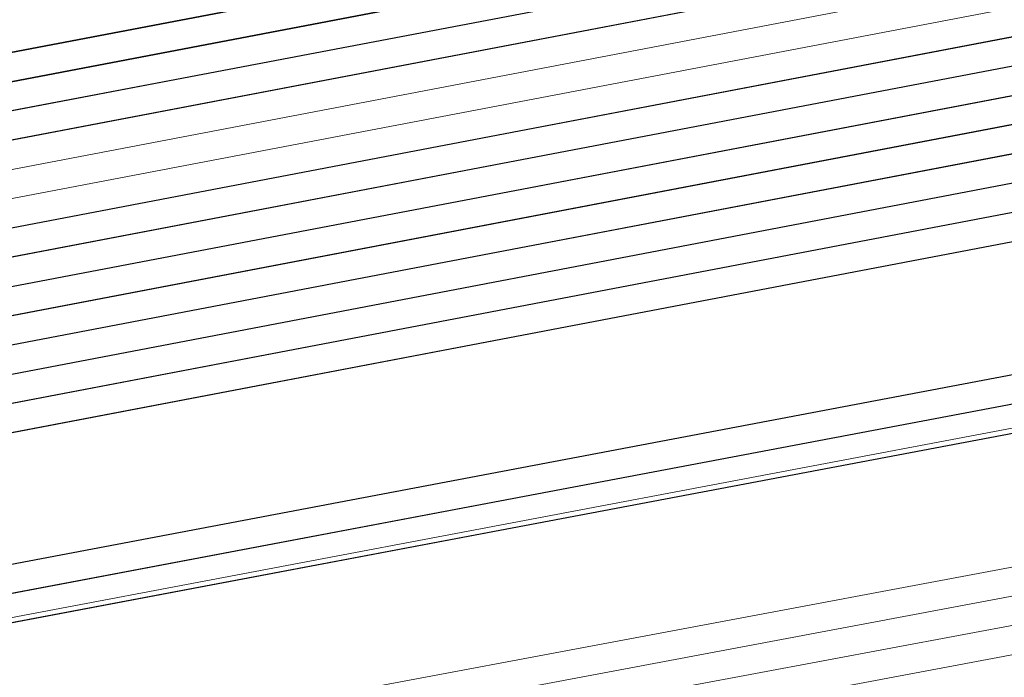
# Model space of a CAD drawing. Header units: metres. Extents: x -502 to 161, y -108 to 174.
# Tile 367 of 656: x -139.7 to -137.99, y -30.75 to -29.61. Entities that reach past the tile are written whole.
import ezdxf

# ---------------------------------------------------------------- set-up
doc = ezdxf.new("R2010")
doc.units = ezdxf.units.M
doc.header["$LTSCALE"] = 0.1
for name, color, linetype in [('BRI31-005.05-5p02-Koordinierung Lageplan 4. BA ZOB West 2022-06-15', 7, 'Continuous'), ('BRI31-005.06-5f07-Koordinierung Lageplan 4. BA ZOB Fernbusbahnh', 7, 'Continuous'), ('BRI32-005.02-5f05-Koordinierung Schemaplan 4 BA ZOB Teilbereich', 7, 'Continuous'), ('BRI32-005.03-5f06-Koordinierung Schemaplan 4 BA ZOB Teilbereich 2 Ost - Bahnhofsallee 2023-01-21', 7, 'Continuous')]:
    doc.layers.add(name, color=color, linetype=linetype)

msp = doc.modelspace()

# ---------------------------------------------------------------- linework, layer by layer
at = {"layer": 'BRI31-005.05-5p02-Koordinierung Lageplan 4. BA ZOB West 2022-06-15', "color": 190, "linetype": 'Continuous', "lineweight": 35, "true_color": 0x7f00ff, "transparency": 33554687, "flags": 128}
for points in [[(-55.7007, -13.3634), (-59.4327, -13.9934), (-61.4087, -14.3464), (-62.2647, -14.4984), (-62.6667, -14.5974), (-62.8907, -14.7334), (-63.5967, -15.2334), (-64.4177, -15.8004), (-64.8657, -15.8864), (-69.7037, -16.7484), (-75.4637, -17.6884), (-81.7337, -18.6534), (-88.9077, -20.0034), (-93.6827, -20.7334), (-98.9647, -21.6334), (-104.5957, -22.9234), (-121.8907, -26.2934), (-126.8117, -27.2034), (-150.4477, -31.7134), (-157.1307, -33.0134), (-162.7687, -32.1234), (-174.7807, -30.4434), (-178.1477, -29.6134), (-179.1357, -29.4334)], [(-93.6747, -20.7824), (-98.9547, -21.6824), (-104.5847, -22.9724), (-121.8807, -26.3424), (-126.8027, -27.2524), (-150.4387, -31.7624), (-150.7407, -31.8214), (-157.1297, -33.0644), (-162.7757, -32.1724), (-174.7877, -30.4934), (-178.1567, -29.6624), (-179.1357, -29.4844)]]:
    msp.add_lwpolyline(points, dxfattribs=at)
at = {"layer": 'BRI31-005.05-5p02-Koordinierung Lageplan 4. BA ZOB West 2022-06-15', "color": 250, "linetype": 'Continuous', "lineweight": 25, "true_color": 0x333333, "transparency": 33554687, "flags": 128}
for points in [[(-179.1357, -29.7394), (-178.2047, -29.9074), (-176.5237, -30.3244), (-174.8367, -30.8434), (-162.8247, -32.5154), (-157.1227, -33.4214), (-150.6707, -32.1644), (-150.3757, -32.1054), (-126.7397, -27.5954), (-121.8107, -26.6854), (-104.5117, -23.3154), (-93.6067, -21.1744), (-88.8337, -20.4444), (-81.6527, -19.0944), (-75.3827, -18.1294), (-69.6317, -17.1894), (-64.2647, -16.2324), (-63.2977, -15.6984), (-62.6077, -15.0894), (-62.1947, -14.8414), (-59.6597, -14.3864), (-59.3767, -14.3364), (-55.6447, -13.7064)], [(-55.6367, -13.7554), (-59.3687, -14.3854), (-59.6507, -14.4354), (-62.1767, -14.8894), (-62.5777, -15.1304), (-63.2687, -15.7394), (-64.2477, -16.2804), (-69.6237, -17.2384), (-75.3737, -18.1784), (-81.6437, -19.1434), (-88.8257, -20.4934), (-93.5977, -21.2234), (-104.5017, -23.3644), (-121.8007, -26.7344), (-126.7307, -27.6444), (-150.3667, -32.1544), (-150.6607, -32.2134), (-157.1217, -33.4724), (-162.8317, -32.5644), (-174.8437, -30.8934), (-176.5357, -30.3734), (-178.2147, -29.9564), (-179.1357, -29.7904)], [(-55.6287, -13.8044), (-59.3607, -14.4344), (-59.6427, -14.4844), (-62.1587, -14.9374), (-62.5477, -15.1714), (-63.2397, -15.7804), (-64.2307, -16.3284), (-69.6157, -17.2874), (-75.3647, -18.2274), (-81.6347, -19.1924), (-88.8177, -20.5424), (-93.5887, -21.2724), (-104.4917, -23.4134), (-121.7907, -26.7834), (-126.7217, -27.6934), (-150.3577, -32.2034), (-150.6507, -32.2624), (-157.1207, -33.5234), (-162.8387, -32.6134), (-174.8507, -30.9434), (-176.5477, -30.4224), (-178.2247, -30.0054), (-179.1357, -29.8414)], [(-55.6207, -13.8534), (-59.3527, -14.4834), (-59.6277, -14.5324), (-62.1407, -14.9854), (-62.5177, -15.2124), (-63.2107, -15.8214), (-64.2137, -16.3764), (-69.6077, -17.3364), (-75.3557, -18.2764), (-81.6257, -19.2414), (-88.8097, -20.5914), (-93.5797, -21.3214), (-104.4817, -23.4624), (-121.7807, -26.8324), (-126.7127, -27.7424), (-150.3487, -32.2524), (-150.6407, -32.3114), (-157.1197, -33.5744), (-162.8457, -32.6624), (-174.8577, -30.9934), (-176.5597, -30.4714), (-178.2347, -30.0544), (-179.1357, -29.8924)], [(-55.6127, -13.9024), (-59.3447, -14.5324), (-59.6247, -14.5824), (-62.1227, -15.0334), (-62.4877, -15.2534), (-63.1817, -15.8624), (-64.1967, -16.4244), (-69.5997, -17.3854), (-75.3467, -18.3254), (-81.6167, -19.2904), (-88.8017, -20.6404), (-93.5707, -21.3704), (-104.4717, -23.5114), (-121.7707, -26.8814), (-126.7037, -27.7914), (-150.3397, -32.3014), (-150.6307, -32.3604), (-157.1187, -33.6254), (-162.8527, -32.7114), (-174.8647, -31.0434), (-176.5717, -30.5204), (-178.2447, -30.1034), (-179.1357, -29.9434)], [(-55.6047, -13.9514), (-59.3367, -14.5814), (-62.1047, -15.0814), (-62.4577, -15.2944), (-63.1527, -15.9034), (-64.1797, -16.4724), (-69.5917, -17.4344), (-75.3377, -18.3744), (-81.6077, -19.3394), (-88.7937, -20.6894), (-93.5617, -21.4194), (-104.4617, -23.5604), (-121.7607, -26.9304), (-126.6947, -27.8404), (-150.3307, -32.3504), (-150.6207, -32.4094), (-157.1177, -33.6764), (-162.8597, -32.7604), (-174.8717, -31.0934), (-176.5837, -30.5694), (-178.2547, -30.1524), (-179.1357, -29.9944)], [(-56.5667, -14.3244), (-56.9487, -14.6244), (-57.8377, -15.3484), (-58.3257, -15.4954), (-59.9937, -15.7044), (-61.6697, -15.9144), (-63.7887, -16.4534), (-69.5837, -17.4834), (-75.3287, -18.4234), (-81.5687, -19.5644), (-84.6457, -20.1594), (-93.6297, -21.6994), (-104.3877, -23.8594), (-121.7187, -27.1554), (-122.6217, -27.3224), (-126.1537, -27.9814), (-137.6357, -30.1594), (-150.2927, -32.5534), (-151.8867, -32.8594), (-157.0417, -33.8394), (-163.2567, -32.9244), (-174.3647, -31.3244), (-178.3997, -30.6854)], [(-56.5467, -14.3734), (-56.9177, -14.6634), (-57.8137, -15.3934), (-58.3107, -15.5434), (-58.9957, -15.6304), (-59.9877, -15.7544), (-61.6607, -15.9634), (-63.7777, -16.5024), (-69.5757, -17.5324), (-75.3197, -18.4724), (-81.5597, -19.6134), (-84.6367, -20.2084), (-93.6207, -21.7484), (-104.3777, -23.9084), (-121.7097, -27.2044), (-122.6127, -27.3714), (-126.1447, -28.0304), (-137.6267, -30.2084), (-150.2837, -32.6024), (-151.8777, -32.9084), (-157.0407, -33.8904), (-163.2637, -32.9734), (-174.3717, -31.3734), (-178.4067, -30.7344)], [(-56.5277, -14.4214), (-56.8867, -14.7024), (-57.7897, -15.4384), (-58.2967, -15.5914), (-58.9897, -15.6804), (-59.9817, -15.8044), (-61.6517, -16.0124), (-63.7667, -16.5514), (-69.5677, -17.5814), (-75.3107, -18.5214), (-81.5507, -19.6624), (-84.6277, -20.2574), (-93.6117, -21.7974), (-104.3677, -23.9574), (-121.7007, -27.2534), (-122.6037, -27.4204), (-126.1357, -28.0794), (-137.6177, -30.2574), (-150.2747, -32.6514), (-151.8687, -32.9574), (-154.1107, -33.3844)], [(-62.5057, -14.9114), (-62.7017, -15.0274), (-63.4007, -15.5204), (-64.2987, -16.1364), (-69.6477, -17.0914), (-75.4007, -18.0314), (-81.6707, -18.9964), (-88.8497, -20.3464), (-93.6247, -21.0764), (-104.5317, -23.2174), (-121.8307, -26.5874), (-126.7577, -27.4974), (-150.3937, -32.0074), (-150.6907, -32.0664), (-157.1247, -33.3194), (-162.8107, -32.4174), (-174.8227, -30.7434), (-176.4997, -30.2264), (-178.1847, -29.8094), (-179.1357, -29.6374)], [(-62.4797, -14.9544), (-62.6747, -15.0694), (-63.3727, -15.5614), (-64.2817, -16.1844), (-69.6397, -17.1404), (-75.3917, -18.0804), (-81.6617, -19.0454), (-88.8417, -20.3954), (-93.6157, -21.1254), (-104.5217, -23.2664), (-121.8207, -26.6364), (-126.7487, -27.5464), (-150.3847, -32.0564), (-150.6807, -32.1154), (-157.1237, -33.3704), (-162.8177, -32.4664), (-174.8297, -30.7934), (-176.5117, -30.2754), (-178.1947, -29.8584), (-179.1357, -29.6884)], [(-93.6667, -20.8314), (-98.9447, -21.7314), (-104.5737, -23.0214), (-121.8707, -26.3914), (-126.7937, -27.3014), (-150.4297, -31.8114), (-150.7307, -31.8704), (-157.1287, -33.1154), (-162.7827, -32.2214), (-174.7947, -30.5434), (-178.1657, -29.7114), (-179.1357, -29.5354)], [(-93.6587, -20.8804), (-98.9347, -21.7804), (-104.5627, -23.0704), (-121.8607, -26.4404), (-126.7847, -27.3504), (-150.4207, -31.8604), (-150.7207, -31.9194), (-157.1277, -33.1664), (-162.7897, -32.2704), (-174.8017, -30.5934), (-178.1747, -29.7604), (-179.1357, -29.5864)]]:
    msp.add_lwpolyline(points, dxfattribs=at)
at = {"layer": 'BRI31-005.05-5p02-Koordinierung Lageplan 4. BA ZOB West 2022-06-15', "color": 7, "linetype": 'Continuous', "lineweight": 13, "transparency": 33554687, "flags": 128}
for points in [[(-61.4667, -16.5364), (-61.8967, -16.5874), (-64.8047, -17.0724), (-67.0677, -17.3534), (-81.2107, -19.8354), (-82.4137, -20.0454), (-83.9977, -20.3754), (-88.8717, -21.3944), (-93.5607, -22.0544), (-96.7847, -22.7254), (-98.7487, -23.1054), (-104.2927, -24.2564), (-104.8637, -24.3634), (-122.5617, -27.6464), (-126.0927, -28.3114), (-137.5747, -30.4814), (-151.2867, -33.0514), (-152.1117, -33.2054), (-156.9627, -34.1054), (-163.4867, -33.2114), (-174.4007, -31.5814), (-178.4277, -30.8814)], [(-61.4607, -16.5864), (-61.8897, -16.6374), (-64.7977, -17.1214), (-67.0607, -17.4024), (-81.2017, -19.8844), (-82.4047, -20.0944), (-83.9877, -20.4244), (-88.8627, -21.4434), (-93.5517, -22.1034), (-96.7747, -22.7744), (-98.7387, -23.1544), (-104.2827, -24.3054), (-104.8547, -24.4124), (-122.5527, -27.6954), (-126.0837, -28.3604), (-137.5657, -30.5304), (-151.2777, -33.1004), (-152.1027, -33.2544), (-156.9617, -34.1564), (-163.4937, -33.2604), (-174.4077, -31.6304), (-178.4347, -30.9304)], [(-178.4417, -30.9794), (-174.4147, -31.6794), (-163.5007, -33.3094), (-156.9607, -34.2074), (-152.0937, -33.3034), (-151.2687, -33.1494), (-137.5567, -30.5794), (-126.0747, -28.4094), (-122.5437, -27.7444), (-104.8457, -24.4614), (-104.2727, -24.3544), (-98.7287, -23.2034), (-96.7647, -22.8234), (-93.5427, -22.1524), (-88.8537, -21.4924), (-83.9777, -20.4734), (-82.3957, -20.1434), (-81.1927, -19.9334), (-67.0537, -17.4514), (-64.7907, -17.1704), (-61.8827, -16.6874), (-61.4547, -16.6364)], [(-61.4487, -16.6864), (-61.8757, -16.7374), (-64.7837, -17.2194), (-67.0467, -17.5004), (-81.1837, -19.9824), (-82.3867, -20.1924), (-83.9677, -20.5224), (-88.8447, -21.5414), (-93.5337, -22.2014), (-96.7547, -22.8724), (-98.7187, -23.2524), (-104.2627, -24.4034), (-104.8367, -24.5104), (-122.5347, -27.7934), (-126.0657, -28.4584), (-137.5477, -30.6284), (-151.2597, -33.1984), (-152.0847, -33.3524), (-156.9597, -34.2584), (-163.5077, -33.3584), (-174.4217, -31.7284), (-178.4487, -31.0284)]]:
    msp.add_lwpolyline(points, dxfattribs=at)
at = {"layer": 'BRI31-005.05-5p02-Koordinierung Lageplan 4. BA ZOB West 2022-06-15', "color": 251, "linetype": 'Continuous', "lineweight": 13, "true_color": 0x5b5b5b, "transparency": 33554687, "flags": 128}
for points in [[(-93.6507, -20.9294), (-98.8777, -21.8214), (-104.5517, -23.1194), (-121.8507, -26.4894), (-126.7757, -27.3994), (-150.4117, -31.9094), (-150.7107, -31.9684), (-157.1267, -33.2174), (-162.7967, -32.3194), (-174.8087, -30.6434), (-176.5547, -29.7624), (-176.4667, -28.8414), (-176.3907, -28.5144)], [(-93.6427, -20.9784), (-98.9147, -21.8784), (-104.5407, -23.1684), (-121.8407, -26.5384), (-126.7667, -27.4484), (-150.4027, -31.9584), (-150.7007, -32.0174), (-157.1257, -33.2684), (-162.8037, -32.3684), (-174.8157, -30.6934), (-176.6607, -29.8214), (-176.5657, -28.8254), (-176.4877, -28.4914)]]:
    msp.add_lwpolyline(points, dxfattribs=at)
at = {"layer": 'BRI31-005.05-5p02-Koordinierung Lageplan 4. BA ZOB West 2022-06-15', "color": 35, "linetype": 'Continuous', "lineweight": 13, "true_color": 0x99724c, "transparency": 33554687, "flags": 128}
msp.add_lwpolyline([(-93.6127, -21.7884), (-104.3697, -23.9484), (-121.7017, -27.2444), (-122.6047, -27.4114), (-126.1367, -28.0704), (-137.6187, -30.2484), (-150.2757, -32.6424), (-151.8707, -32.9484), (-154.1167, -33.3754), (-154.2567, -33.5434), (-154.3317, -33.7634), (-154.1997, -34.4534), (-153.5657, -37.8804), (-153.2087, -40.8104), (-153.0367, -41.2454), (-151.5157, -44.7774), (-150.4287, -47.2014), (-149.9687, -47.5874), (-147.5347, -48.6044)], dxfattribs=at)
at = {"layer": 'BRI31-005.05-5p02-Koordinierung Lageplan 4. BA ZOB West 2022-06-15', "color": 116, "linetype": 'Continuous', "lineweight": 13, "true_color": 0x007f3f, "transparency": 33554687, "flags": 128}
for points in [[(-126.7577, -27.4974), (-150.3927, -32.0074), (-150.6917, -32.0664), (-157.1247, -33.3194), (-162.8117, -32.4184), (-174.8387, -30.7404), (-176.6607, -29.8214), (-176.5657, -28.8254), (-176.4877, -28.4914), (-176.2937, -28.5374), (-176.3677, -28.8574), (-176.4487, -29.7034), (-174.7787, -30.5464), (-162.7817, -32.2204), (-157.1287, -33.1154), (-150.7297, -31.8704), (-150.4307, -31.8114), (-126.7937, -27.3014)], [(-126.7487, -27.5464), (-150.3837, -32.0564), (-150.6817, -32.1154), (-157.1237, -33.3704), (-162.8187, -32.4674), (-174.8447, -30.7904), (-176.7667, -29.8814), (-176.6647, -28.8094), (-176.5847, -28.4684), (-176.3907, -28.5144), (-176.4667, -28.8414), (-176.5547, -29.7614), (-174.7867, -30.5964), (-162.7887, -32.2694), (-157.1277, -33.1664), (-150.7197, -31.9194), (-150.4217, -31.8604), (-126.7847, -27.3504)]]:
    msp.add_lwpolyline(points, dxfattribs=at)
at = {"layer": 'BRI31-005.06-5f07-Koordinierung Lageplan 4. BA ZOB Fernbusbahnh', "color": 190, "linetype": 'Continuous', "lineweight": 30, "true_color": 0x7f00ff, "transparency": 33554687, "flags": 128}
for points in [[(-55.7007, -13.3634), (-59.4327, -13.9934), (-61.4087, -14.3464), (-62.2647, -14.4984), (-62.6667, -14.5974), (-62.8907, -14.7334), (-63.5967, -15.2334), (-64.4177, -15.8004), (-64.8657, -15.8864), (-69.7037, -16.7484), (-75.4637, -17.6884), (-81.7337, -18.6534), (-88.9077, -20.0034), (-93.6827, -20.7334), (-98.9647, -21.6334), (-104.5957, -22.9234), (-121.8907, -26.2934), (-126.8117, -27.2034), (-150.4477, -31.7134), (-157.1307, -33.0134), (-162.7687, -32.1234), (-174.7807, -30.4434), (-178.1477, -29.6134), (-179.1357, -29.4334)], [(-93.6747, -20.7824), (-98.9547, -21.6824), (-104.5847, -22.9724), (-121.8807, -26.3424), (-126.8027, -27.2524), (-150.4387, -31.7624), (-150.7407, -31.8214), (-157.1297, -33.0644), (-162.7757, -32.1724), (-174.7877, -30.4934), (-178.1567, -29.6624), (-179.1357, -29.4844)]]:
    msp.add_lwpolyline(points, dxfattribs=at)
at = {"layer": 'BRI31-005.06-5f07-Koordinierung Lageplan 4. BA ZOB Fernbusbahnh', "color": 250, "linetype": 'Continuous', "lineweight": 20, "true_color": 0x333333, "transparency": 33554687, "flags": 128}
for points in [[(-179.1357, -29.7394), (-178.2047, -29.9074), (-176.5237, -30.3244), (-174.8367, -30.8434), (-162.8247, -32.5154), (-157.1227, -33.4214), (-150.6707, -32.1644), (-150.3757, -32.1054), (-126.7397, -27.5954), (-121.8107, -26.6854), (-104.5117, -23.3154), (-93.6067, -21.1744), (-88.8337, -20.4444), (-81.6527, -19.0944), (-75.3827, -18.1294), (-69.6317, -17.1894), (-64.2647, -16.2324), (-63.2977, -15.6984), (-62.6077, -15.0894), (-62.1947, -14.8414), (-59.6597, -14.3864), (-59.3767, -14.3364), (-55.6447, -13.7064)], [(-55.6367, -13.7554), (-59.3687, -14.3854), (-59.6507, -14.4354), (-62.1767, -14.8894), (-62.5777, -15.1304), (-63.2687, -15.7394), (-64.2477, -16.2804), (-69.6237, -17.2384), (-75.3737, -18.1784), (-81.6437, -19.1434), (-88.8257, -20.4934), (-93.5977, -21.2234), (-104.5017, -23.3644), (-121.8007, -26.7344), (-126.7307, -27.6444), (-150.3667, -32.1544), (-150.6607, -32.2134), (-157.1217, -33.4724), (-162.8317, -32.5644), (-174.8437, -30.8934), (-176.5357, -30.3734), (-178.2147, -29.9564), (-179.1357, -29.7904)], [(-55.6287, -13.8044), (-59.3607, -14.4344), (-59.6427, -14.4844), (-62.1587, -14.9374), (-62.5477, -15.1714), (-63.2397, -15.7804), (-64.2307, -16.3284), (-69.6157, -17.2874), (-75.3647, -18.2274), (-81.6347, -19.1924), (-88.8177, -20.5424), (-93.5887, -21.2724), (-104.4917, -23.4134), (-121.7907, -26.7834), (-126.7217, -27.6934), (-150.3577, -32.2034), (-150.6507, -32.2624), (-157.1207, -33.5234), (-162.8387, -32.6134), (-174.8507, -30.9434), (-176.5477, -30.4224), (-178.2247, -30.0054), (-179.1357, -29.8414)], [(-55.6207, -13.8534), (-59.3527, -14.4834), (-59.6277, -14.5324), (-62.1407, -14.9854), (-62.5177, -15.2124), (-63.2107, -15.8214), (-64.2137, -16.3764), (-69.6077, -17.3364), (-75.3557, -18.2764), (-81.6257, -19.2414), (-88.8097, -20.5914), (-93.5797, -21.3214), (-104.4817, -23.4624), (-121.7807, -26.8324), (-126.7127, -27.7424), (-150.3487, -32.2524), (-150.6407, -32.3114), (-157.1197, -33.5744), (-162.8457, -32.6624), (-174.8577, -30.9934), (-176.5597, -30.4714), (-178.2347, -30.0544), (-179.1357, -29.8924)], [(-55.6127, -13.9024), (-59.3447, -14.5324), (-59.6247, -14.5824), (-62.1227, -15.0334), (-62.4877, -15.2534), (-63.1817, -15.8624), (-64.1967, -16.4244), (-69.5997, -17.3854), (-75.3467, -18.3254), (-81.6167, -19.2904), (-88.8017, -20.6404), (-93.5707, -21.3704), (-104.4717, -23.5114), (-121.7707, -26.8814), (-126.7037, -27.7914), (-150.3397, -32.3014), (-150.6307, -32.3604), (-157.1187, -33.6254), (-162.8527, -32.7114), (-174.8647, -31.0434), (-176.5717, -30.5204), (-178.2447, -30.1034), (-179.1357, -29.9434)], [(-55.6047, -13.9514), (-59.3367, -14.5814), (-62.1047, -15.0814), (-62.4577, -15.2944), (-63.1527, -15.9034), (-64.1797, -16.4724), (-69.5917, -17.4344), (-75.3377, -18.3744), (-81.6077, -19.3394), (-88.7937, -20.6894), (-93.5617, -21.4194), (-104.4617, -23.5604), (-121.7607, -26.9304), (-126.6947, -27.8404), (-150.3307, -32.3504), (-150.6207, -32.4094), (-157.1177, -33.6764), (-162.8597, -32.7604), (-174.8717, -31.0934), (-176.5837, -30.5694), (-178.2547, -30.1524), (-179.1357, -29.9944)], [(-56.5667, -14.3244), (-56.9487, -14.6244), (-57.8377, -15.3484), (-58.3257, -15.4954), (-59.9937, -15.7044), (-61.6697, -15.9144), (-63.7887, -16.4534), (-69.5837, -17.4834), (-75.3287, -18.4234), (-81.5687, -19.5644), (-84.6457, -20.1594), (-93.6297, -21.6994), (-104.3877, -23.8594), (-121.7187, -27.1554), (-122.6217, -27.3224), (-126.1537, -27.9814), (-137.6357, -30.1594), (-150.2927, -32.5534), (-151.8867, -32.8594), (-157.0417, -33.8394), (-163.2567, -32.9244), (-174.3647, -31.3244), (-178.3997, -30.6854)], [(-56.5467, -14.3734), (-56.9177, -14.6634), (-57.8137, -15.3934), (-58.3107, -15.5434), (-58.9957, -15.6304), (-59.9877, -15.7544), (-61.6607, -15.9634), (-63.7777, -16.5024), (-69.5757, -17.5324), (-75.3197, -18.4724), (-81.5597, -19.6134), (-84.6367, -20.2084), (-93.6207, -21.7484), (-104.3777, -23.9084), (-121.7097, -27.2044), (-122.6127, -27.3714), (-126.1447, -28.0304), (-137.6267, -30.2084), (-150.2837, -32.6024), (-151.8777, -32.9084), (-157.0407, -33.8904), (-163.2637, -32.9734), (-174.3717, -31.3734), (-178.4067, -30.7344)], [(-62.5057, -14.9114), (-62.7017, -15.0274), (-63.4007, -15.5204), (-64.2987, -16.1364), (-69.6477, -17.0914), (-75.4007, -18.0314), (-81.6707, -18.9964), (-88.8497, -20.3464), (-93.6247, -21.0764), (-104.5317, -23.2174), (-121.8307, -26.5874), (-126.7577, -27.4974), (-150.3937, -32.0074), (-150.6907, -32.0664), (-157.1247, -33.3194), (-162.8107, -32.4174), (-174.8227, -30.7434), (-176.4997, -30.2264), (-178.1847, -29.8094), (-179.1357, -29.6374)], [(-62.4797, -14.9544), (-62.6747, -15.0694), (-63.3727, -15.5614), (-64.2817, -16.1844), (-69.6397, -17.1404), (-75.3917, -18.0804), (-81.6617, -19.0454), (-88.8417, -20.3954), (-93.6157, -21.1254), (-104.5217, -23.2664), (-121.8207, -26.6364), (-126.7487, -27.5464), (-150.3847, -32.0564), (-150.6807, -32.1154), (-157.1237, -33.3704), (-162.8177, -32.4664), (-174.8297, -30.7934), (-176.5117, -30.2754), (-178.1947, -29.8584), (-179.1357, -29.6884)], [(-93.6667, -20.8314), (-98.9447, -21.7314), (-104.5737, -23.0214), (-121.8707, -26.3914), (-126.7937, -27.3014), (-150.4297, -31.8114), (-150.7307, -31.8704), (-157.1287, -33.1154), (-162.7827, -32.2214), (-174.7947, -30.5434), (-178.1657, -29.7114), (-179.1357, -29.5354)], [(-93.6587, -20.8804), (-98.9347, -21.7804), (-104.5627, -23.0704), (-121.8607, -26.4404), (-126.7847, -27.3504), (-150.4207, -31.8604), (-150.7207, -31.9194), (-157.1277, -33.1664), (-162.7897, -32.2704), (-174.8017, -30.5934), (-178.1747, -29.7604), (-179.1357, -29.5864)]]:
    msp.add_lwpolyline(points, dxfattribs=at)
at = {"layer": 'BRI31-005.06-5f07-Koordinierung Lageplan 4. BA ZOB Fernbusbahnh', "color": 7, "linetype": 'Continuous', "lineweight": 9, "transparency": 33554687, "flags": 128}
for points in [[(-61.4667, -16.5364), (-61.8967, -16.5874), (-64.8047, -17.0724), (-67.0677, -17.3534), (-81.2107, -19.8354), (-82.4137, -20.0454), (-83.9977, -20.3754), (-88.8717, -21.3944), (-93.5607, -22.0544), (-96.7847, -22.7254), (-98.7487, -23.1054), (-104.2927, -24.2564), (-104.8637, -24.3634), (-122.5617, -27.6464), (-126.0927, -28.3114), (-137.5747, -30.4814), (-151.2867, -33.0514), (-152.1117, -33.2054), (-156.9627, -34.1054), (-163.4867, -33.2114), (-174.4007, -31.5814), (-178.4277, -30.8814)], [(-61.4607, -16.5864), (-61.8897, -16.6374), (-64.7977, -17.1214), (-67.0607, -17.4024), (-81.2017, -19.8844), (-82.4047, -20.0944), (-83.9877, -20.4244), (-88.8627, -21.4434), (-93.5517, -22.1034), (-96.7747, -22.7744), (-98.7387, -23.1544), (-104.2827, -24.3054), (-104.8547, -24.4124), (-122.5527, -27.6954), (-126.0837, -28.3604), (-137.5657, -30.5304), (-151.2777, -33.1004), (-152.1027, -33.2544), (-156.9617, -34.1564), (-163.4937, -33.2604), (-174.4077, -31.6304), (-178.4347, -30.9304)], [(-178.4417, -30.9794), (-174.4147, -31.6794), (-163.5007, -33.3094), (-156.9607, -34.2074), (-152.0937, -33.3034), (-151.2687, -33.1494), (-137.5567, -30.5794), (-126.0747, -28.4094), (-122.5437, -27.7444), (-104.8457, -24.4614), (-104.2727, -24.3544), (-98.7287, -23.2034), (-96.7647, -22.8234), (-93.5427, -22.1524), (-88.8537, -21.4924), (-83.9777, -20.4734), (-82.3957, -20.1434), (-81.1927, -19.9334), (-67.0537, -17.4514), (-64.7907, -17.1704), (-61.8827, -16.6874), (-61.4547, -16.6364)], [(-61.4487, -16.6864), (-61.8757, -16.7374), (-64.7837, -17.2194), (-67.0467, -17.5004), (-81.1837, -19.9824), (-82.3867, -20.1924), (-83.9677, -20.5224), (-88.8447, -21.5414), (-93.5337, -22.2014), (-96.7547, -22.8724), (-98.7187, -23.2524), (-104.2627, -24.4034), (-104.8367, -24.5104), (-122.5347, -27.7934), (-126.0657, -28.4584), (-137.5477, -30.6284), (-151.2597, -33.1984), (-152.0847, -33.3524), (-156.9597, -34.2584), (-163.5077, -33.3584), (-174.4217, -31.7284), (-178.4487, -31.0284)]]:
    msp.add_lwpolyline(points, dxfattribs=at)
at = {"layer": 'BRI32-005.02-5f05-Koordinierung Schemaplan 4 BA ZOB Teilbereich', "color": 190, "linetype": 'Continuous', "lineweight": 35, "true_color": 0x7f00ff, "transparency": 33554687, "flags": 128}
for points in [[(-55.7007, -13.3634), (-59.4327, -13.9934), (-61.4087, -14.3464), (-62.2647, -14.4984), (-62.6667, -14.5974), (-62.8907, -14.7334), (-63.5967, -15.2334), (-64.4177, -15.8004), (-64.8657, -15.8864), (-69.7037, -16.7484), (-75.4637, -17.6884), (-81.7337, -18.6534), (-88.9077, -20.0034), (-93.6827, -20.7334), (-98.9647, -21.6334), (-104.5957, -22.9234), (-121.8907, -26.2934), (-126.8117, -27.2034), (-150.4477, -31.7134), (-157.1307, -33.0134), (-162.7687, -32.1234), (-174.7807, -30.4434), (-178.1477, -29.6134), (-179.1357, -29.4334)], [(-93.6747, -20.7824), (-98.9547, -21.6824), (-104.5847, -22.9724), (-121.8807, -26.3424), (-126.8027, -27.2524), (-150.4387, -31.7624), (-150.7407, -31.8214), (-157.1297, -33.0644), (-162.7757, -32.1724), (-174.7877, -30.4934), (-178.1567, -29.6624), (-179.1357, -29.4844)]]:
    msp.add_lwpolyline(points, dxfattribs=at)
at = {"layer": 'BRI32-005.02-5f05-Koordinierung Schemaplan 4 BA ZOB Teilbereich', "color": 250, "linetype": 'Continuous', "lineweight": 25, "true_color": 0x333333, "transparency": 33554687, "flags": 128}
for points in [[(-179.1357, -29.7394), (-178.2047, -29.9074), (-176.5237, -30.3244), (-174.8367, -30.8434), (-162.8247, -32.5154), (-157.1227, -33.4214), (-150.6707, -32.1644), (-150.3757, -32.1054), (-126.7397, -27.5954), (-121.8107, -26.6854), (-104.5117, -23.3154), (-93.6067, -21.1744), (-88.8337, -20.4444), (-81.6527, -19.0944), (-75.3827, -18.1294), (-69.6317, -17.1894), (-64.2647, -16.2324), (-63.2977, -15.6984), (-62.6077, -15.0894), (-62.1947, -14.8414), (-59.6597, -14.3864), (-59.3767, -14.3364), (-55.6447, -13.7064)], [(-55.6367, -13.7554), (-59.3687, -14.3854), (-59.6507, -14.4354), (-62.1767, -14.8894), (-62.5777, -15.1304), (-63.2687, -15.7394), (-64.2477, -16.2804), (-69.6237, -17.2384), (-75.3737, -18.1784), (-81.6437, -19.1434), (-88.8257, -20.4934), (-93.5977, -21.2234), (-104.5017, -23.3644), (-121.8007, -26.7344), (-126.7307, -27.6444), (-150.3667, -32.1544), (-150.6607, -32.2134), (-157.1217, -33.4724), (-162.8317, -32.5644), (-174.8437, -30.8934), (-176.5357, -30.3734), (-178.2147, -29.9564), (-179.1357, -29.7904)], [(-55.6287, -13.8044), (-59.3607, -14.4344), (-59.6427, -14.4844), (-62.1587, -14.9374), (-62.5477, -15.1714), (-63.2397, -15.7804), (-64.2307, -16.3284), (-69.6157, -17.2874), (-75.3647, -18.2274), (-81.6347, -19.1924), (-88.8177, -20.5424), (-93.5887, -21.2724), (-104.4917, -23.4134), (-121.7907, -26.7834), (-126.7217, -27.6934), (-150.3577, -32.2034), (-150.6507, -32.2624), (-157.1207, -33.5234), (-162.8387, -32.6134), (-174.8507, -30.9434), (-176.5477, -30.4224), (-178.2247, -30.0054), (-179.1357, -29.8414)], [(-55.6207, -13.8534), (-59.3527, -14.4834), (-59.6277, -14.5324), (-62.1407, -14.9854), (-62.5177, -15.2124), (-63.2107, -15.8214), (-64.2137, -16.3764), (-69.6077, -17.3364), (-75.3557, -18.2764), (-81.6257, -19.2414), (-88.8097, -20.5914), (-93.5797, -21.3214), (-104.4817, -23.4624), (-121.7807, -26.8324), (-126.7127, -27.7424), (-150.3487, -32.2524), (-150.6407, -32.3114), (-157.1197, -33.5744), (-162.8457, -32.6624), (-174.8577, -30.9934), (-176.5597, -30.4714), (-178.2347, -30.0544), (-179.1357, -29.8924)], [(-55.6127, -13.9024), (-59.3447, -14.5324), (-59.6247, -14.5824), (-62.1227, -15.0334), (-62.4877, -15.2534), (-63.1817, -15.8624), (-64.1967, -16.4244), (-69.5997, -17.3854), (-75.3467, -18.3254), (-81.6167, -19.2904), (-88.8017, -20.6404), (-93.5707, -21.3704), (-104.4717, -23.5114), (-121.7707, -26.8814), (-126.7037, -27.7914), (-150.3397, -32.3014), (-150.6307, -32.3604), (-157.1187, -33.6254), (-162.8527, -32.7114), (-174.8647, -31.0434), (-176.5717, -30.5204), (-178.2447, -30.1034), (-179.1357, -29.9434)], [(-55.6047, -13.9514), (-59.3367, -14.5814), (-62.1047, -15.0814), (-62.4577, -15.2944), (-63.1527, -15.9034), (-64.1797, -16.4724), (-69.5917, -17.4344), (-75.3377, -18.3744), (-81.6077, -19.3394), (-88.7937, -20.6894), (-93.5617, -21.4194), (-104.4617, -23.5604), (-121.7607, -26.9304), (-126.6947, -27.8404), (-150.3307, -32.3504), (-150.6207, -32.4094), (-157.1177, -33.6764), (-162.8597, -32.7604), (-174.8717, -31.0934), (-176.5837, -30.5694), (-178.2547, -30.1524), (-179.1357, -29.9944)], [(-56.5667, -14.3244), (-56.9487, -14.6244), (-57.8377, -15.3484), (-58.3257, -15.4954), (-59.9937, -15.7044), (-61.6697, -15.9144), (-63.7887, -16.4534), (-69.5837, -17.4834), (-75.3287, -18.4234), (-81.5687, -19.5644), (-84.6457, -20.1594), (-93.6297, -21.6994), (-104.3877, -23.8594), (-121.7187, -27.1554), (-122.6217, -27.3224), (-126.1537, -27.9814), (-137.6357, -30.1594), (-150.2927, -32.5534), (-151.8867, -32.8594), (-157.0417, -33.8394), (-163.2567, -32.9244), (-174.3647, -31.3244), (-178.3997, -30.6854)], [(-56.5467, -14.3734), (-56.9177, -14.6634), (-57.8137, -15.3934), (-58.3107, -15.5434), (-58.9957, -15.6304), (-59.9877, -15.7544), (-61.6607, -15.9634), (-63.7777, -16.5024), (-69.5757, -17.5324), (-75.3197, -18.4724), (-81.5597, -19.6134), (-84.6367, -20.2084), (-93.6207, -21.7484), (-104.3777, -23.9084), (-121.7097, -27.2044), (-122.6127, -27.3714), (-126.1447, -28.0304), (-137.6267, -30.2084), (-150.2837, -32.6024), (-151.8777, -32.9084), (-157.0407, -33.8904), (-163.2637, -32.9734), (-174.3717, -31.3734), (-178.4067, -30.7344)], [(-56.5277, -14.4214), (-56.8867, -14.7024), (-57.7897, -15.4384), (-58.2967, -15.5914), (-58.9897, -15.6804), (-59.9817, -15.8044), (-61.6517, -16.0124), (-63.7667, -16.5514), (-69.5677, -17.5814), (-75.3107, -18.5214), (-81.5507, -19.6624), (-84.6277, -20.2574), (-93.6117, -21.7974), (-104.3677, -23.9574), (-121.7007, -27.2534), (-122.6037, -27.4204), (-126.1357, -28.0794), (-137.6177, -30.2574), (-150.2747, -32.6514), (-151.8687, -32.9574), (-154.1107, -33.3844)], [(-93.6667, -20.8314), (-98.9447, -21.7314), (-104.5737, -23.0214), (-121.8707, -26.3914), (-126.7937, -27.3014), (-150.4297, -31.8114), (-150.7307, -31.8704), (-157.1287, -33.1154), (-162.7827, -32.2214), (-174.7947, -30.5434), (-178.1657, -29.7114), (-179.1357, -29.5354)], [(-93.6587, -20.8804), (-98.9347, -21.7804), (-104.5627, -23.0704), (-121.8607, -26.4404), (-126.7847, -27.3504), (-150.4207, -31.8604), (-150.7207, -31.9194), (-157.1277, -33.1664), (-162.7897, -32.2704), (-174.8017, -30.5934), (-178.1747, -29.7604), (-179.1357, -29.5864)]]:
    msp.add_lwpolyline(points, dxfattribs=at)
at = {"layer": 'BRI32-005.02-5f05-Koordinierung Schemaplan 4 BA ZOB Teilbereich', "color": 251, "linetype": 'Continuous', "lineweight": 13, "true_color": 0x5b5b5b, "transparency": 33554687, "flags": 128}
for points in [[(-93.6507, -20.9294), (-98.8777, -21.8214), (-104.5517, -23.1194), (-121.8507, -26.4894), (-126.7757, -27.3994), (-150.4117, -31.9094), (-150.7107, -31.9684), (-157.1267, -33.2174), (-162.7967, -32.3194), (-174.8087, -30.6434), (-176.5547, -29.7624), (-176.4667, -28.8414), (-176.3907, -28.5144)], [(-93.6427, -20.9784), (-98.9147, -21.8784), (-104.5407, -23.1684), (-121.8407, -26.5384), (-126.7667, -27.4484), (-150.4027, -31.9584), (-150.7007, -32.0174), (-157.1257, -33.2684), (-162.8037, -32.3684), (-174.8157, -30.6934), (-176.6607, -29.8214), (-176.5657, -28.8254), (-176.4877, -28.4914)]]:
    msp.add_lwpolyline(points, dxfattribs=at)
at = {"layer": 'BRI32-005.02-5f05-Koordinierung Schemaplan 4 BA ZOB Teilbereich', "color": 35, "linetype": 'Continuous', "lineweight": 13, "true_color": 0x99724c, "transparency": 33554687, "flags": 128}
msp.add_lwpolyline([(-93.6127, -21.7884), (-104.3697, -23.9484), (-121.7017, -27.2444), (-122.6047, -27.4114), (-126.1367, -28.0704), (-137.6187, -30.2484), (-150.2757, -32.6424), (-151.8707, -32.9484), (-154.1167, -33.3754), (-154.2567, -33.5434), (-154.3317, -33.7634), (-154.1997, -34.4534), (-153.5657, -37.8804), (-153.2087, -40.8104), (-153.0367, -41.2454), (-151.5157, -44.7774), (-150.4287, -47.2014), (-149.9687, -47.5874), (-147.5347, -48.6044)], dxfattribs=at)
at = {"layer": 'BRI32-005.02-5f05-Koordinierung Schemaplan 4 BA ZOB Teilbereich', "color": 116, "linetype": 'Continuous', "lineweight": 13, "true_color": 0x007f3f, "transparency": 33554687, "flags": 128}
for points in [[(-126.7577, -27.4974), (-150.3927, -32.0074), (-150.6917, -32.0664), (-157.1247, -33.3194), (-162.8117, -32.4184), (-174.8387, -30.7404), (-176.6607, -29.8214), (-176.5657, -28.8254), (-176.4877, -28.4914), (-176.2937, -28.5374), (-176.3677, -28.8574), (-176.4487, -29.7034), (-174.7787, -30.5464), (-162.7817, -32.2204), (-157.1287, -33.1154), (-150.7297, -31.8704), (-150.4307, -31.8114), (-126.7937, -27.3014)], [(-126.7487, -27.5464), (-150.3837, -32.0564), (-150.6817, -32.1154), (-157.1237, -33.3704), (-162.8187, -32.4674), (-174.8447, -30.7904), (-176.7667, -29.8814), (-176.6647, -28.8094), (-176.5847, -28.4684), (-176.3907, -28.5144), (-176.4667, -28.8414), (-176.5547, -29.7614), (-174.7867, -30.5964), (-162.7887, -32.2694), (-157.1277, -33.1664), (-150.7197, -31.9194), (-150.4217, -31.8604), (-126.7847, -27.3504)]]:
    msp.add_lwpolyline(points, dxfattribs=at)
at = {"layer": 'BRI32-005.03-5f06-Koordinierung Schemaplan 4 BA ZOB Teilbereich 2 Ost - Bahnhofsallee 2023-01-21', "color": 190, "linetype": 'Continuous', "lineweight": 30, "true_color": 0x7f00ff, "transparency": 33554687, "flags": 128}
for points in [[(-55.7007, -13.3634), (-59.4327, -13.9934), (-61.4087, -14.3464), (-62.2647, -14.4984), (-62.6667, -14.5974), (-62.8907, -14.7334), (-63.5967, -15.2334), (-64.4177, -15.8004), (-64.8657, -15.8864), (-69.7037, -16.7484), (-75.4637, -17.6884), (-81.7337, -18.6534), (-88.9077, -20.0034), (-93.6827, -20.7334), (-98.9647, -21.6334), (-104.5957, -22.9234), (-121.8907, -26.2934), (-126.8117, -27.2034), (-150.4477, -31.7134), (-157.1307, -33.0134), (-162.7687, -32.1234), (-174.7807, -30.4434), (-178.1477, -29.6134), (-179.1357, -29.4334)], [(-93.6747, -20.7824), (-98.9547, -21.6824), (-104.5847, -22.9724), (-121.8807, -26.3424), (-126.8027, -27.2524), (-150.4387, -31.7624), (-150.7407, -31.8214), (-157.1297, -33.0644), (-162.7757, -32.1724), (-174.7877, -30.4934), (-178.1567, -29.6624), (-179.1357, -29.4844)]]:
    msp.add_lwpolyline(points, dxfattribs=at)
at = {"layer": 'BRI32-005.03-5f06-Koordinierung Schemaplan 4 BA ZOB Teilbereich 2 Ost - Bahnhofsallee 2023-01-21', "color": 250, "linetype": 'Continuous', "lineweight": 20, "true_color": 0x333333, "transparency": 33554687, "flags": 128}
for points in [[(-179.1357, -29.7394), (-178.2047, -29.9074), (-176.5237, -30.3244), (-174.8367, -30.8434), (-162.8247, -32.5154), (-157.1227, -33.4214), (-150.6707, -32.1644), (-150.3757, -32.1054), (-126.7397, -27.5954), (-121.8107, -26.6854), (-104.5117, -23.3154), (-93.6067, -21.1744), (-88.8337, -20.4444), (-81.6527, -19.0944), (-75.3827, -18.1294), (-69.6317, -17.1894), (-64.2647, -16.2324), (-63.2977, -15.6984), (-62.6077, -15.0894), (-62.1947, -14.8414), (-59.6597, -14.3864), (-59.3767, -14.3364), (-55.6447, -13.7064)], [(-55.6367, -13.7554), (-59.3687, -14.3854), (-59.6507, -14.4354), (-62.1767, -14.8894), (-62.5777, -15.1304), (-63.2687, -15.7394), (-64.2477, -16.2804), (-69.6237, -17.2384), (-75.3737, -18.1784), (-81.6437, -19.1434), (-88.8257, -20.4934), (-93.5977, -21.2234), (-104.5017, -23.3644), (-121.8007, -26.7344), (-126.7307, -27.6444), (-150.3667, -32.1544), (-150.6607, -32.2134), (-157.1217, -33.4724), (-162.8317, -32.5644), (-174.8437, -30.8934), (-176.5357, -30.3734), (-178.2147, -29.9564), (-179.1357, -29.7904)], [(-55.6287, -13.8044), (-59.3607, -14.4344), (-59.6427, -14.4844), (-62.1587, -14.9374), (-62.5477, -15.1714), (-63.2397, -15.7804), (-64.2307, -16.3284), (-69.6157, -17.2874), (-75.3647, -18.2274), (-81.6347, -19.1924), (-88.8177, -20.5424), (-93.5887, -21.2724), (-104.4917, -23.4134), (-121.7907, -26.7834), (-126.7217, -27.6934), (-150.3577, -32.2034), (-150.6507, -32.2624), (-157.1207, -33.5234), (-162.8387, -32.6134), (-174.8507, -30.9434), (-176.5477, -30.4224), (-178.2247, -30.0054), (-179.1357, -29.8414)], [(-55.6207, -13.8534), (-59.3527, -14.4834), (-59.6277, -14.5324), (-62.1407, -14.9854), (-62.5177, -15.2124), (-63.2107, -15.8214), (-64.2137, -16.3764), (-69.6077, -17.3364), (-75.3557, -18.2764), (-81.6257, -19.2414), (-88.8097, -20.5914), (-93.5797, -21.3214), (-104.4817, -23.4624), (-121.7807, -26.8324), (-126.7127, -27.7424), (-150.3487, -32.2524), (-150.6407, -32.3114), (-157.1197, -33.5744), (-162.8457, -32.6624), (-174.8577, -30.9934), (-176.5597, -30.4714), (-178.2347, -30.0544), (-179.1357, -29.8924)], [(-55.6127, -13.9024), (-59.3447, -14.5324), (-59.6247, -14.5824), (-62.1227, -15.0334), (-62.4877, -15.2534), (-63.1817, -15.8624), (-64.1967, -16.4244), (-69.5997, -17.3854), (-75.3467, -18.3254), (-81.6167, -19.2904), (-88.8017, -20.6404), (-93.5707, -21.3704), (-104.4717, -23.5114), (-121.7707, -26.8814), (-126.7037, -27.7914), (-150.3397, -32.3014), (-150.6307, -32.3604), (-157.1187, -33.6254), (-162.8527, -32.7114), (-174.8647, -31.0434), (-176.5717, -30.5204), (-178.2447, -30.1034), (-179.1357, -29.9434)], [(-55.6047, -13.9514), (-59.3367, -14.5814), (-62.1047, -15.0814), (-62.4577, -15.2944), (-63.1527, -15.9034), (-64.1797, -16.4724), (-69.5917, -17.4344), (-75.3377, -18.3744), (-81.6077, -19.3394), (-88.7937, -20.6894), (-93.5617, -21.4194), (-104.4617, -23.5604), (-121.7607, -26.9304), (-126.6947, -27.8404), (-150.3307, -32.3504), (-150.6207, -32.4094), (-157.1177, -33.6764), (-162.8597, -32.7604), (-174.8717, -31.0934), (-176.5837, -30.5694), (-178.2547, -30.1524), (-179.1357, -29.9944)], [(-56.5667, -14.3244), (-56.9487, -14.6244), (-57.8377, -15.3484), (-58.3257, -15.4954), (-59.9937, -15.7044), (-61.6697, -15.9144), (-63.7887, -16.4534), (-69.5837, -17.4834), (-75.3287, -18.4234), (-81.5687, -19.5644), (-84.6457, -20.1594), (-93.6297, -21.6994), (-104.3877, -23.8594), (-121.7187, -27.1554), (-122.6217, -27.3224), (-126.1537, -27.9814), (-137.6357, -30.1594), (-150.2927, -32.5534), (-151.8867, -32.8594), (-157.0417, -33.8394), (-163.2567, -32.9244), (-174.3647, -31.3244), (-178.3997, -30.6854)], [(-56.5467, -14.3734), (-56.9177, -14.6634), (-57.8137, -15.3934), (-58.3107, -15.5434), (-58.9957, -15.6304), (-59.9877, -15.7544), (-61.6607, -15.9634), (-63.7777, -16.5024), (-69.5757, -17.5324), (-75.3197, -18.4724), (-81.5597, -19.6134), (-84.6367, -20.2084), (-93.6207, -21.7484), (-104.3777, -23.9084), (-121.7097, -27.2044), (-122.6127, -27.3714), (-126.1447, -28.0304), (-137.6267, -30.2084), (-150.2837, -32.6024), (-151.8777, -32.9084), (-157.0407, -33.8904), (-163.2637, -32.9734), (-174.3717, -31.3734), (-178.4067, -30.7344)], [(-56.5277, -14.4214), (-56.8867, -14.7024), (-57.7897, -15.4384), (-58.2967, -15.5914), (-58.9897, -15.6804), (-59.9817, -15.8044), (-61.6517, -16.0124), (-63.7667, -16.5514), (-69.5677, -17.5814), (-75.3107, -18.5214), (-81.5507, -19.6624), (-84.6277, -20.2574), (-93.6117, -21.7974), (-104.3677, -23.9574), (-121.7007, -27.2534), (-122.6037, -27.4204), (-126.1357, -28.0794), (-137.6177, -30.2574), (-150.2747, -32.6514), (-151.8687, -32.9574), (-154.1107, -33.3844)], [(-62.5057, -14.9114), (-62.7017, -15.0274), (-63.4007, -15.5204), (-64.2987, -16.1364), (-69.6477, -17.0914), (-75.4007, -18.0314), (-81.6707, -18.9964), (-88.8497, -20.3464), (-93.6247, -21.0764), (-104.5317, -23.2174), (-121.8307, -26.5874), (-126.7577, -27.4974), (-150.3937, -32.0074), (-150.6907, -32.0664), (-157.1247, -33.3194), (-162.8107, -32.4174), (-174.8227, -30.7434), (-176.4997, -30.2264), (-178.1847, -29.8094), (-179.1357, -29.6374)], [(-62.4797, -14.9544), (-62.6747, -15.0694), (-63.3727, -15.5614), (-64.2817, -16.1844), (-69.6397, -17.1404), (-75.3917, -18.0804), (-81.6617, -19.0454), (-88.8417, -20.3954), (-93.6157, -21.1254), (-104.5217, -23.2664), (-121.8207, -26.6364), (-126.7487, -27.5464), (-150.3847, -32.0564), (-150.6807, -32.1154), (-157.1237, -33.3704), (-162.8177, -32.4664), (-174.8297, -30.7934), (-176.5117, -30.2754), (-178.1947, -29.8584), (-179.1357, -29.6884)], [(-93.6667, -20.8314), (-98.9447, -21.7314), (-104.5737, -23.0214), (-121.8707, -26.3914), (-126.7937, -27.3014), (-150.4297, -31.8114), (-150.7307, -31.8704), (-157.1287, -33.1154), (-162.7827, -32.2214), (-174.7947, -30.5434), (-178.1657, -29.7114), (-179.1357, -29.5354)], [(-93.6587, -20.8804), (-98.9347, -21.7804), (-104.5627, -23.0704), (-121.8607, -26.4404), (-126.7847, -27.3504), (-150.4207, -31.8604), (-150.7207, -31.9194), (-157.1277, -33.1664), (-162.7897, -32.2704), (-174.8017, -30.5934), (-178.1747, -29.7604), (-179.1357, -29.5864)]]:
    msp.add_lwpolyline(points, dxfattribs=at)
at = {"layer": 'BRI32-005.03-5f06-Koordinierung Schemaplan 4 BA ZOB Teilbereich 2 Ost - Bahnhofsallee 2023-01-21', "color": 7, "linetype": 'Continuous', "lineweight": 9, "transparency": 33554687, "flags": 128}
for points in [[(-61.4667, -16.5364), (-61.8967, -16.5874), (-64.8047, -17.0724), (-67.0677, -17.3534), (-81.2107, -19.8354), (-82.4137, -20.0454), (-83.9977, -20.3754), (-88.8717, -21.3944), (-93.5607, -22.0544), (-96.7847, -22.7254), (-98.7487, -23.1054), (-104.2927, -24.2564), (-104.8637, -24.3634), (-122.5617, -27.6464), (-126.0927, -28.3114), (-137.5747, -30.4814), (-151.2867, -33.0514), (-152.1117, -33.2054), (-156.9627, -34.1054), (-163.4867, -33.2114), (-174.4007, -31.5814), (-178.4277, -30.8814)], [(-61.4607, -16.5864), (-61.8897, -16.6374), (-64.7977, -17.1214), (-67.0607, -17.4024), (-81.2017, -19.8844), (-82.4047, -20.0944), (-83.9877, -20.4244), (-88.8627, -21.4434), (-93.5517, -22.1034), (-96.7747, -22.7744), (-98.7387, -23.1544), (-104.2827, -24.3054), (-104.8547, -24.4124), (-122.5527, -27.6954), (-126.0837, -28.3604), (-137.5657, -30.5304), (-151.2777, -33.1004), (-152.1027, -33.2544), (-156.9617, -34.1564), (-163.4937, -33.2604), (-174.4077, -31.6304), (-178.4347, -30.9304)], [(-178.4417, -30.9794), (-174.4147, -31.6794), (-163.5007, -33.3094), (-156.9607, -34.2074), (-152.0937, -33.3034), (-151.2687, -33.1494), (-137.5567, -30.5794), (-126.0747, -28.4094), (-122.5437, -27.7444), (-104.8457, -24.4614), (-104.2727, -24.3544), (-98.7287, -23.2034), (-96.7647, -22.8234), (-93.5427, -22.1524), (-88.8537, -21.4924), (-83.9777, -20.4734), (-82.3957, -20.1434), (-81.1927, -19.9334), (-67.0537, -17.4514), (-64.7907, -17.1704), (-61.8827, -16.6874), (-61.4547, -16.6364)], [(-61.4487, -16.6864), (-61.8757, -16.7374), (-64.7837, -17.2194), (-67.0467, -17.5004), (-81.1837, -19.9824), (-82.3867, -20.1924), (-83.9677, -20.5224), (-88.8447, -21.5414), (-93.5337, -22.2014), (-96.7547, -22.8724), (-98.7187, -23.2524), (-104.2627, -24.4034), (-104.8367, -24.5104), (-122.5347, -27.7934), (-126.0657, -28.4584), (-137.5477, -30.6284), (-151.2597, -33.1984), (-152.0847, -33.3524), (-156.9597, -34.2584), (-163.5077, -33.3584), (-174.4217, -31.7284), (-178.4487, -31.0284)]]:
    msp.add_lwpolyline(points, dxfattribs=at)
at = {"layer": 'BRI32-005.03-5f06-Koordinierung Schemaplan 4 BA ZOB Teilbereich 2 Ost - Bahnhofsallee 2023-01-21', "color": 251, "linetype": 'Continuous', "lineweight": 9, "true_color": 0x5b5b5b, "transparency": 33554687, "flags": 128}
for points in [[(-93.6507, -20.9294), (-98.8777, -21.8214), (-104.5517, -23.1194), (-121.8507, -26.4894), (-126.7757, -27.3994), (-150.4117, -31.9094), (-150.7107, -31.9684), (-157.1267, -33.2174), (-162.7967, -32.3194), (-174.8087, -30.6434), (-176.5547, -29.7624), (-176.4667, -28.8414), (-176.3907, -28.5144)], [(-93.6427, -20.9784), (-98.9147, -21.8784), (-104.5407, -23.1684), (-121.8407, -26.5384), (-126.7667, -27.4484), (-150.4027, -31.9584), (-150.7007, -32.0174), (-157.1257, -33.2684), (-162.8037, -32.3684), (-174.8157, -30.6934), (-176.6607, -29.8214), (-176.5657, -28.8254), (-176.4877, -28.4914)]]:
    msp.add_lwpolyline(points, dxfattribs=at)
at = {"layer": 'BRI32-005.03-5f06-Koordinierung Schemaplan 4 BA ZOB Teilbereich 2 Ost - Bahnhofsallee 2023-01-21', "color": 35, "linetype": 'Continuous', "lineweight": 9, "true_color": 0x99724c, "transparency": 33554687, "flags": 128}
msp.add_lwpolyline([(-93.6127, -21.7884), (-104.3697, -23.9484), (-121.7017, -27.2444), (-122.6047, -27.4114), (-126.1367, -28.0704), (-137.6187, -30.2484), (-150.2757, -32.6424), (-151.8707, -32.9484), (-154.1167, -33.3754), (-154.2567, -33.5434), (-154.3317, -33.7634), (-154.1997, -34.4534), (-153.5657, -37.8804), (-153.2087, -40.8104), (-153.0367, -41.2454), (-151.5157, -44.7774), (-150.4287, -47.2014), (-149.9687, -47.5874), (-147.5347, -48.6044)], dxfattribs=at)
at = {"layer": 'BRI32-005.03-5f06-Koordinierung Schemaplan 4 BA ZOB Teilbereich 2 Ost - Bahnhofsallee 2023-01-21', "color": 116, "linetype": 'Continuous', "lineweight": 9, "true_color": 0x007f3f, "transparency": 33554687, "flags": 128}
for points in [[(-126.7577, -27.4974), (-150.3927, -32.0074), (-150.6917, -32.0664), (-157.1247, -33.3194), (-162.8117, -32.4184), (-174.8387, -30.7404), (-176.6607, -29.8214), (-176.5657, -28.8254), (-176.4877, -28.4914), (-176.2937, -28.5374), (-176.3677, -28.8574), (-176.4487, -29.7034), (-174.7787, -30.5464), (-162.7817, -32.2204), (-157.1287, -33.1154), (-150.7297, -31.8704), (-150.4307, -31.8114), (-126.7937, -27.3014)], [(-126.7487, -27.5464), (-150.3837, -32.0564), (-150.6817, -32.1154), (-157.1237, -33.3704), (-162.8187, -32.4674), (-174.8447, -30.7904), (-176.7667, -29.8814), (-176.6647, -28.8094), (-176.5847, -28.4684), (-176.3907, -28.5144), (-176.4667, -28.8414), (-176.5547, -29.7614), (-174.7867, -30.5964), (-162.7887, -32.2694), (-157.1277, -33.1664), (-150.7197, -31.9194), (-150.4217, -31.8604), (-126.7847, -27.3504)]]:
    msp.add_lwpolyline(points, dxfattribs=at)

doc.saveas('drawing.dxf')
